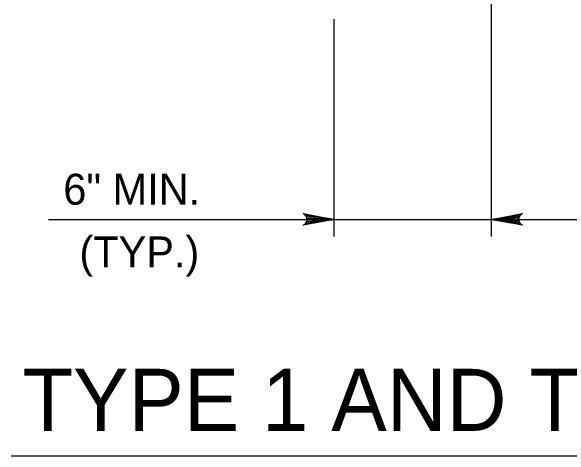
# Model space of a CAD drawing. Extents: x 636530 to 644067, y 294168 to 299122.
# Drawn here: x 639493.7 to 639547.7, y 297536.3 to 297579.3 of the extents above; entities that cross this region are included whole.
import ezdxf

# ---------------------------------------------------------------- set-up
doc = ezdxf.new("R2010")
doc.units = 0
doc.layers.add('1', color=7, linetype='Continuous')

msp = doc.modelspace()

# ---------------------------------------------------------------- linework, layer by layer
at = {"layer": '1'}
for p, q in [((639540.156, 297557.564), (639540.156, 297600.3)), ((639524.916, 297557.564), (639524.916, 297578.555)), ((639497.303, 297559.2), (639692.556, 297559.2)), ((639493.696, 297536.34), (639743.325, 297536.34))]:
    msp.add_line(p, q, dxfattribs=at)
for points in [[(639524.916, 297559.2), (639521.933, 297558.64), (639522.048, 297558.72), (639522.163, 297558.8), (639522.222, 297558.9), (639522.282, 297559), (639522.299, 297559.1), (639522.316, 297559.2), (639522.299, 297559.3), (639522.282, 297559.4), (639522.222, 297559.5), (639522.163, 297559.6), (639522.048, 297559.679), (639521.933, 297559.759), (639524.916, 297559.2), (639522.048, 297559.679), (639522.163, 297559.6), (639524.916, 297559.2), (639522.222, 297559.5), (639522.282, 297559.4), (639524.916, 297559.2), (639522.299, 297559.3), (639522.316, 297559.2), (639524.916, 297559.2), (639522.299, 297559.1), (639522.282, 297559), (639524.916, 297559.2), (639522.222, 297558.9), (639522.163, 297558.8), (639524.916, 297559.2), (639522.048, 297558.72)], [(639540.156, 297559.2), (639543.138, 297559.759), (639543.024, 297559.679), (639542.909, 297559.6), (639542.849, 297559.5), (639542.79, 297559.4), (639542.773, 297559.3), (639542.756, 297559.2), (639542.773, 297559.1), (639542.79, 297559), (639542.849, 297558.9), (639542.909, 297558.8), (639543.024, 297558.72), (639543.138, 297558.64), (639540.156, 297559.2), (639543.024, 297558.72), (639542.909, 297558.8), (639540.156, 297559.2), (639542.849, 297558.9), (639542.79, 297559), (639540.156, 297559.2), (639542.773, 297559.1), (639542.756, 297559.2), (639540.156, 297559.2), (639542.773, 297559.3), (639542.79, 297559.4), (639540.156, 297559.2), (639542.849, 297559.5), (639542.909, 297559.6), (639540.156, 297559.2), (639543.024, 297559.679)], [(639540.156, 297559.2), (639543.138, 297559.759), (639543.024, 297559.679), (639542.909, 297559.6), (639542.849, 297559.5), (639542.79, 297559.4), (639542.773, 297559.3), (639542.756, 297559.2), (639542.773, 297559.1), (639542.79, 297559), (639542.849, 297558.9), (639542.909, 297558.8), (639543.024, 297558.72), (639543.138, 297558.64), (639540.156, 297559.2), (639543.024, 297558.72), (639542.909, 297558.8), (639540.156, 297559.2), (639542.849, 297558.9), (639542.79, 297559), (639540.156, 297559.2), (639542.773, 297559.1), (639542.756, 297559.2), (639540.156, 297559.2), (639542.773, 297559.3), (639542.79, 297559.4), (639540.156, 297559.2), (639542.849, 297559.5), (639542.909, 297559.6), (639540.156, 297559.2), (639543.024, 297559.679)]]:
    msp.add_lwpolyline(points, dxfattribs=at)

# ---------------------------------------------------------------- texts
for s, height, p in [('6" MIN.', 3, (639498.736, 297560.624)), ('(TYP.)', 3, (639500.295, 297554.552)), ('TYPE 1 AND TYPE 4 APPROACH SLAB - DETAIL 2', 6, (639494.781, 297538.754))]:
    msp.add_text(s, height=height, dxfattribs=at).set_placement(p)

doc.saveas('drawing.dxf')
